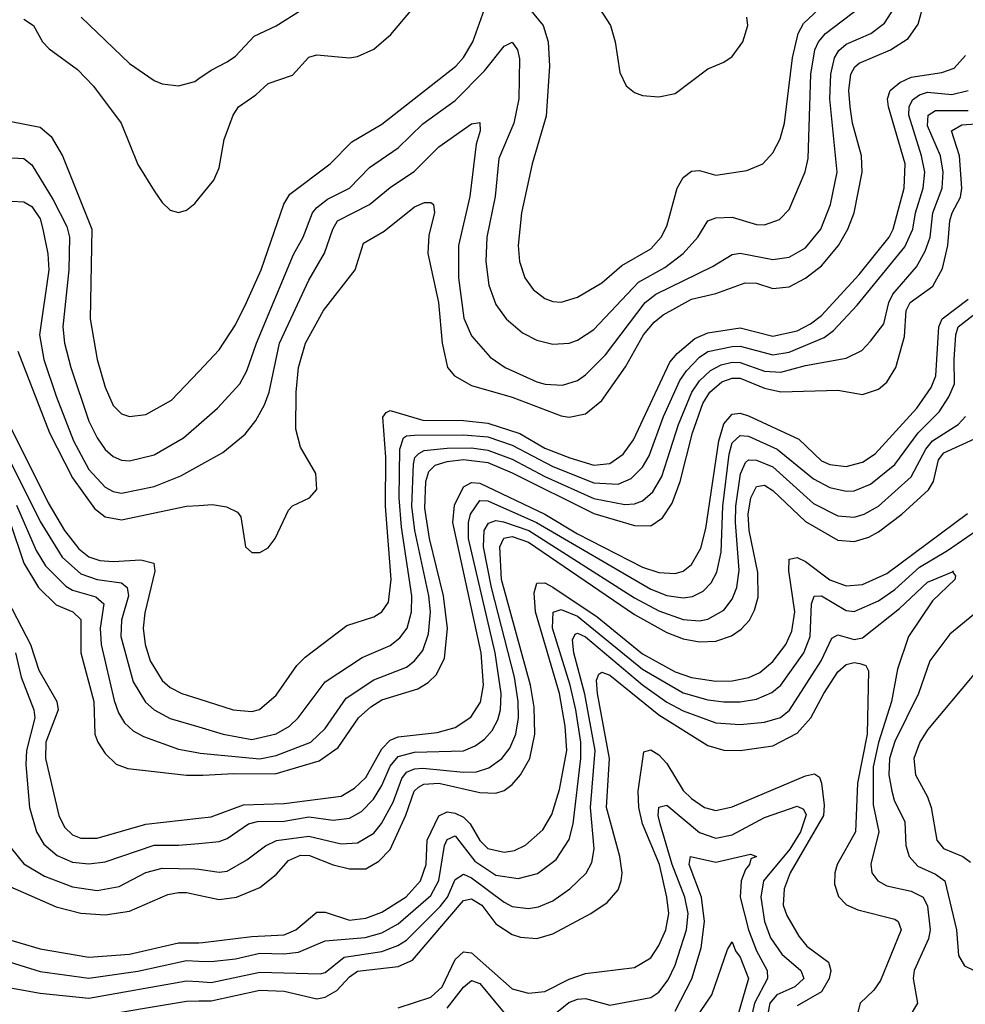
# Model space of a CAD drawing. Header units: inches. Extents: x 1649636 to 1815363, y 506543 to 641975.
# Tile 261 of 656: x 1679560 to 1681883, y 601047 to 603464. Entities that reach past the tile are written whole.
import ezdxf

# ---------------------------------------------------------------- set-up
doc = ezdxf.new("R2010")
doc.units = ezdxf.units.IN
doc.header["$MEASUREMENT"] = 0
doc.layers.add('B6670', color=7, linetype='Continuous')
doc.layers.add('B6680', color=7, linetype='Continuous')

msp = doc.modelspace()

# ---------------------------------------------------------------- linework, layer by layer
at = {"layer": 'B6670', "color": 5}
for points, elevation in [([(1679570, 603465.5), (1679593.7, 603450), (1679616.3, 603410), (1679632.1, 603392.1), (1679702.1, 603342.1), (1679741.2, 603301.2), (1679808.9, 603210), (1679850, 603108.9), (1679890, 603043.7), (1679910, 603015.3), (1679930, 602996.4), (1679950, 602990.4), (1679970, 602996.5), (1679990, 603012.8), (1680000, 603024.8)], 820), ([(1679710.9, 603470), (1679830, 603356.5), (1679890, 603314.7), (1679910, 603306.4), (1679950, 603301.6), (1679990, 603312.3), (1680000, 603319.3)], 840), ([(1679534.9, 603214.9), (1679610, 603200.1), (1679637.4, 603177.4), (1679664.9, 603130), (1679736.9, 602950), (1679733.3, 602730), (1679750.1, 602630), (1679770, 602561.5), (1679790, 602517.1), (1679810, 602496.8), (1679830, 602489.5), (1679870, 602494.4), (1679933.2, 602530), (1680000, 602600.5)], 780), ([(1679510, 603126.4), (1679570, 603123.1), (1679590, 603107.6), (1679642.1, 603022.1), (1679676, 602956), (1679682.6, 602930), (1679681, 602850), (1679665.9, 602710), (1679670.4, 602670), (1679685.3, 602610), (1679730, 602478.2), (1679750, 602437.2), (1679770, 602408.5), (1679790, 602391.6), (1679810, 602383), (1679830, 602380.7), (1679890, 602395.9), (1679962.4, 602437.6), (1680000, 602470.1)], 760), ([(1679541.9, 603018.1), (1679570, 603017.1), (1679590, 603005), (1679610, 602974.8), (1679617, 602950), (1679629.4, 602889.4), (1679631.6, 602850), (1679608.7, 602690), (1679619.6, 602630), (1679650, 602540.1), (1679692.2, 602430), (1679730, 602360.1), (1679770, 602316.2), (1679790, 602305.5), (1679810, 602301.9), (1679890, 602317.9), (1679955.8, 602344.2), (1680000, 602368.6)], 740), ([(1679555.8, 602650), (1679633, 602450), (1679690, 602339.7), (1679743.9, 602263.9), (1679770, 602243.6), (1679810, 602236.6), (1679969.6, 602269.6), (1680000, 602271.5)], 720), ([(1679519.7, 602499.7), (1679630, 602277.7), (1679670, 602209.7), (1679704.9, 602164.9), (1679730, 602145.5), (1679756.5, 602136.5), (1679790, 602133.5), (1679857.9, 602137.9), (1679889.6, 602129.6), (1679891.9, 602110), (1679867.7, 602007.7), (1679863, 601970), (1679868.6, 601930), (1679880.4, 601890), (1679910, 601841.9), (1679930, 601824.9), (1679958.2, 601810), (1680000, 601796.8)], 680), ([(1679510, 602432.9), (1679610, 602232.2), (1679664.2, 602144.2), (1679710, 602103.7), (1679750, 602090), (1679810, 602081.9), (1679824.1, 602070), (1679827.7, 602050), (1679809.8, 601990), (1679808.4, 601950), (1679838.8, 601838.8), (1679868.9, 601788.9), (1679890.1, 601770), (1679930, 601748.7), (1680000, 601727.8)], 660), ([(1679552.2, 602272.2), (1679600.8, 602160.8), (1679623.6, 602123.6), (1679673.6, 602073.6), (1679690, 602063.5), (1679746.8, 602046.8), (1679766.4, 602030), (1679758.1, 601970), (1679759.8, 601930), (1679792.5, 601792.5), (1679802.6, 601762.6), (1679817.5, 601737.5), (1679838.4, 601718.4), (1679863.9, 601703.9), (1679950, 601673), (1680000, 601664)], 640), ([(1679536.5, 602230), (1679570.5, 602130), (1679606.5, 602070), (1679650, 602027.8), (1679690.9, 602010), (1679710, 601991.6), (1679710.6, 601910), (1679741.9, 601790), (1679744.8, 601710), (1679751.6, 601690), (1679770, 601662.3), (1679796.7, 601636.7), (1679825.9, 601625.9), (1679969.6, 601609.6), (1680000, 601609.2)], 620), ([(1679519.6, 602059.6), (1679586.4, 601930), (1679607.1, 601867.1), (1679651, 601790), (1679654.6, 601770), (1679624.5, 601690), (1679623.1, 601650), (1679656.4, 601510), (1679670, 601481.6), (1679690, 601462.7), (1679710, 601454.5), (1679750, 601454.5), (1679870, 601489.2), (1680000, 601503.8)], 580), ([(1679550, 601910.1), (1679564, 601850), (1679594.7, 601770), (1679597.4, 601750), (1679576.5, 601670), (1679575.2, 601635.2), (1679583.9, 601530), (1679601.3, 601470), (1679619.6, 601439.6), (1679651.8, 601411.8), (1679690, 601396), (1679730, 601391.6), (1679770, 601396.3), (1679890, 601437.8), (1679950, 601437.4), (1680000, 601441.9)], 560), ([(1679538.8, 601430), (1679570, 601391.5), (1679621.2, 601361.2), (1679690, 601335), (1679750, 601326.5), (1679804.3, 601335.7), (1679870, 601370.7), (1679910, 601381.1), (1679990, 601379.8), (1680000, 601378.3)], 540), ([(1679535.9, 601335.9), (1679650, 601286.3), (1679710, 601270.9), (1679770, 601266.2), (1679830, 601275.4), (1679923.9, 601316.1), (1679950, 601321.2), (1679970, 601321.6), (1680000, 601315.2)], 520), ([(1679510, 601212.3), (1679610, 601182.7), (1679730, 601162.7), (1679830, 601170.3), (1679950, 601197.6), (1680000, 601198.1)], 480), ([(1679510, 601158.1), (1679610, 601127.6), (1679730, 601111.3), (1679850, 601128.2), (1679970, 601154.3), (1680000, 601153.1)], 460), ([(1679510, 601092.3), (1679610, 601074.4), (1679730, 601062), (1679970, 601104.3), (1680000, 601102.5)], 440), ([(1679730, 601014.1), (1679970, 601054.7), (1680000, 601055.1)], 420)]:
    msp.add_lwpolyline(points, dxfattribs=dict(at, elevation=elevation))
at = {"layer": 'B6680', "color": 5}
for points, elevation in [([(1680948.3, 603548.3), (1681011.2, 603450), (1681023.1, 603410), (1681034.4, 603334.4), (1681050, 603301.3), (1681070, 603284.9), (1681090, 603278), (1681130, 603274.7), (1681170, 603282.7), (1681250, 603343.2), (1681290, 603359.8), (1681310, 603373.7), (1681336.7, 603410), (1681348.5, 603450), (1681346.5, 603470)], 820), ([(1680000, 602271.5), (1680033.5, 602273.5), (1680067.7, 602267.7), (1680094.8, 602254.8), (1680103.4, 602243.4), (1680114.4, 602170), (1680130, 602155.8), (1680150, 602156), (1680170, 602167.6), (1680187.2, 602190), (1680220, 602260), (1680230, 602270.4), (1680272.3, 602290), (1680289.6, 602310.4), (1680287.6, 602350), (1680250, 602414.5), (1680238.5, 602458.5), (1680239, 602550), (1680244.8, 602610), (1680261.9, 602670), (1680306.4, 602750), (1680383.8, 602850), (1680404.4, 602915.6), (1680455, 602945), (1680530, 603004.8), (1680554.8, 603014.8), (1680570, 603015.4), (1680576.9, 603010), (1680578.7, 602990), (1680564.7, 602935.3), (1680562.3, 602890), (1680588.8, 602770), (1680597.8, 602670), (1680611.2, 602610), (1680628.1, 602590), (1680670, 602566.3), (1680770, 602537.1), (1680890, 602491.5), (1680910, 602488.3), (1680950, 602496.8), (1680990, 602529), (1681047.9, 602612.1), (1681092.4, 602690), (1681118.4, 602721.6), (1681140.3, 602739.7), (1681210, 602778.2), (1681270, 602792.1), (1681341.7, 602818.3), (1681370, 602817), (1681410, 602803.9), (1681450, 602808.3), (1681490, 602829.7), (1681530, 602859.4), (1681571.1, 602910), (1681594.4, 602950), (1681609.6, 602990), (1681629.4, 603090), (1681627.7, 603130), (1681605.5, 603210), (1681599.8, 603250), (1681597, 603290), (1681601.9, 603330), (1681611.4, 603348.6), (1681622.5, 603357.5), (1681699.3, 603390), (1681742.1, 603417.9), (1681767.2, 603452.8), (1681782.6, 603510)], 720), ([(1680000, 603024.8), (1680037.3, 603070), (1680050, 603100.7), (1680062, 603170), (1680084.3, 603230), (1680097.3, 603250), (1680140.3, 603279.7), (1680170, 603307.3), (1680230, 603328.2), (1680270, 603372.2), (1680290, 603377.7), (1680370, 603370.1), (1680390, 603373.8), (1680430, 603391.8), (1680472, 603428), (1680530, 603496.3)], 820), ([(1680000, 602470.1), (1680046, 602510), (1680100.7, 602570), (1680118.3, 602601.7), (1680142.1, 602670), (1680232.8, 602887.2), (1680256.3, 602930), (1680279.4, 602990), (1680290, 603003), (1680316.4, 603023.6), (1680370, 603050.5), (1680419.1, 603100.9), (1680490, 603149.7), (1680550, 603208), (1680630, 603265.6), (1680701.4, 603338.6), (1680750, 603399), (1680770, 603409.2), (1680782.8, 603390), (1680787.7, 603367.7), (1680785.8, 603270), (1680773.6, 603210), (1680737.1, 603122.9), (1680728.4, 603030), (1680707.6, 602930), (1680705.2, 602870), (1680712.1, 602812.1), (1680730, 602765.2), (1680755, 602730), (1680795.3, 602695.3), (1680830, 602677.3), (1680870, 602667.5), (1680910, 602670.1), (1680930, 602676.9), (1680970, 602703.4), (1681080.3, 602819.7), (1681144.4, 602855.6), (1681189.4, 602890), (1681226, 602930), (1681250, 602970.1), (1681270, 602977.6), (1681310, 602978.9), (1681370, 602961.4), (1681390, 602960.1), (1681426.6, 602973.4), (1681450, 602998), (1681489.2, 603090.8), (1681496.8, 603123.2), (1681503.1, 603330), (1681513.2, 603390), (1681522, 603410), (1681539.1, 603430), (1681624.9, 603495.1)], 760), ([(1680000, 602368.6), (1680058.9, 602401.1), (1680113.8, 602446.2), (1680140.3, 602479.7), (1680161.5, 602518.5), (1680173.2, 602550), (1680198.3, 602670), (1680270, 602824.4), (1680309, 602891), (1680329, 602950), (1680340.6, 602970), (1680419.3, 603010), (1680470, 603051.8), (1680530, 603092), (1680590, 603152), (1680670, 603208.3), (1680690, 603211.5), (1680691.3, 603191.3), (1680681.2, 603158.8), (1680666.1, 603030), (1680637.6, 602910), (1680637.9, 602830), (1680651.4, 602731.4), (1680670, 602687.8), (1680715.8, 602635.8), (1680752.7, 602610), (1680830, 602575.1), (1680850.8, 602569.2), (1680893.1, 602566.9), (1680930, 602578.2), (1680950, 602592.5), (1680998.7, 602641.3), (1681096.2, 602770), (1681122.3, 602790), (1681261.7, 602858.3), (1681310, 602887.7), (1681330, 602890.5), (1681410, 602875.4), (1681450, 602880.7), (1681490, 602903.6), (1681527.9, 602950), (1681552, 603010), (1681568.2, 603090), (1681550.2, 603270), (1681552.6, 603330), (1681561.5, 603370), (1681571.8, 603388.2), (1681590, 603403.8), (1681651.1, 603430), (1681684.5, 603455.5), (1681707.7, 603492.3)], 740), ([(1680000, 602600.5), (1680050, 602653.2), (1680090, 602715), (1680117.5, 602770), (1680153.3, 602850), (1680209.1, 603010.9), (1680224, 603036), (1680322.8, 603110), (1680375.6, 603164.4), (1680450, 603207.4), (1680631.3, 603350), (1680650, 603371.3), (1680673.5, 603410), (1680702, 603490)], 780), ([(1680000, 603319.3), (1680030, 603340.2), (1680070, 603360.6), (1680090, 603374.4), (1680136.4, 603423.6), (1680190, 603448.5), (1680250, 603486.6)], 840), ([(1680811.7, 603491.7), (1680846.1, 603450), (1680858, 603410), (1680861.4, 603350), (1680853.2, 603226.8), (1680818.5, 603110), (1680792.9, 602990), (1680784.2, 602910), (1680787.7, 602870), (1680801, 602830), (1680821.5, 602801.5), (1680850, 602779.5), (1680870, 602771.9), (1680890, 602770.7), (1680930, 602783.1), (1680990, 602817.9), (1681039.2, 602860.8), (1681110, 602901.2), (1681135.4, 602930), (1681150, 602956.9), (1681174.8, 603050), (1681190, 603076.6), (1681210, 603092), (1681230, 603093.4), (1681270, 603082), (1681346.6, 603093.4), (1681385.6, 603110), (1681410, 603136.9), (1681428.2, 603171.8), (1681439.1, 603210), (1681458.6, 603370), (1681471.9, 603430), (1681485.3, 603454.7), (1681523.4, 603490)], 780), ([(1680000, 601796.8), (1680084.6, 601770), (1680130, 601765.5), (1680149.1, 601770.9), (1680190, 601805.5), (1680241.2, 601878.8), (1680261.1, 601898.9), (1680363.5, 601976.5), (1680430, 601998), (1680449.8, 602010), (1680465.8, 602034.2), (1680472.5, 602090), (1680458.3, 602270), (1680459.7, 602390), (1680451.7, 602488.3), (1680460, 602500), (1680470, 602504.6), (1680550, 602481), (1680650, 602480.4), (1680710, 602473.1), (1680788.2, 602448.2), (1680850, 602412.4), (1680911.7, 602388.3), (1680970, 602370.8), (1681010, 602374.4), (1681042.4, 602397.6), (1681067.7, 602432.3), (1681157, 602623), (1681175.3, 602644.7), (1681218.7, 602681.3), (1681250, 602695.1), (1681330, 602707.3), (1681410, 602686.7), (1681470, 602700.5), (1681502.8, 602717.2), (1681530, 602737.7), (1681621.8, 602838.2), (1681695.5, 602930), (1681705.3, 602950), (1681732.4, 603050), (1681735.5, 603110), (1681694, 603250), (1681691.8, 603270), (1681697.9, 603290), (1681721.8, 603310), (1681750, 603322.5), (1681825.3, 603334.7), (1681855.1, 603344.9), (1681883.7, 603376.3)], 680), ([(1680000, 601727.8), (1680059.6, 601710), (1680130, 601696.7), (1680190, 601710.8), (1680222.9, 601730), (1680244, 601750), (1680310, 601838.9), (1680401.4, 601898.6), (1680470, 601927.6), (1680493.7, 601946.3), (1680511.8, 601970), (1680522.7, 602010), (1680523.4, 602050), (1680497.9, 602217.9), (1680491.8, 602290), (1680494, 602410), (1680502.7, 602437.3), (1680510, 602442.4), (1680530, 602443.8), (1680650, 602444.8), (1680710, 602439.9), (1680770, 602419.7), (1680870, 602367.1), (1680970, 602327.4), (1681030, 602324.1), (1681062.1, 602337.9), (1681090, 602365.4), (1681106.4, 602393.6), (1681141.3, 602490), (1681182, 602578), (1681198, 602602), (1681230, 602635.4), (1681250.8, 602649.2), (1681310, 602661.4), (1681330, 602662.3), (1681410, 602641), (1681450, 602648.1), (1681536.5, 602683.5), (1681559.3, 602700.7), (1681617, 602763), (1681733.9, 602906.1), (1681753.7, 602950), (1681760.6, 602990), (1681779.5, 603050), (1681783.1, 603090), (1681775.3, 603130), (1681744.2, 603230), (1681744.8, 603250), (1681752.9, 603267.1), (1681770, 603279.8), (1681790, 603285.8), (1681850, 603280.7), (1681889.7, 603290.3)], 660), ([(1680000, 601664), (1680003.4, 601663.4), (1680150, 601649.2), (1680190, 601657.7), (1680274.9, 601690), (1680310, 601723.9), (1680361.9, 601798.1), (1680430, 601843.6), (1680510, 601874.6), (1680530.2, 601889.8), (1680550, 601915.7), (1680563.9, 601956.1), (1680568.9, 602010), (1680565.1, 602050), (1680530.9, 602210), (1680523.4, 602270), (1680527.5, 602372.5), (1680530.9, 602389.1), (1680540.6, 602399.4), (1680553.7, 602406.3), (1680610, 602412.2), (1680670, 602412.8), (1680710, 602407.4), (1680770, 602385.1), (1680850, 602342.4), (1680970, 602288.2), (1681046.5, 602273.5), (1681070, 602275.1), (1681090, 602282.6), (1681115.1, 602304.9), (1681137.5, 602342.5), (1681178, 602470), (1681211.4, 602550), (1681230, 602577.1), (1681256.9, 602603.1), (1681283, 602617), (1681310, 602623.1), (1681330, 602622.3), (1681390, 602601.4), (1681430, 602598.8), (1681490, 602614.9), (1681590, 602633.2), (1681628.4, 602651.6), (1681650, 602674.4), (1681682.9, 602717.1), (1681695.4, 602770), (1681704.8, 602790), (1681763, 602857), (1681784.5, 602895.5), (1681796.4, 602930), (1681803.3, 602990), (1681826.4, 603050), (1681828.6, 603090), (1681821.7, 603130), (1681790, 603203.2), (1681791.9, 603230), (1681810, 603240.9), (1681890, 603241.3)], 640), ([(1680000, 601609.2), (1680010, 601609), (1680086.4, 601613.6), (1680187.5, 601612.5), (1680295.7, 601644.3), (1680342.7, 601677.3), (1680392.4, 601750), (1680422.8, 601777.2), (1680450, 601794.4), (1680538.4, 601821.6), (1680563.4, 601836.6), (1680583.5, 601856.5), (1680603.6, 601896.4), (1680610.6, 601969.4), (1680601.3, 602050), (1680566.3, 602190), (1680555.1, 602264.9), (1680557.7, 602330), (1680565.3, 602354.7), (1680580.6, 602370), (1680610, 602379.8), (1680650, 602384.3), (1680710, 602376.8), (1680770, 602351.5), (1680970, 602251.6), (1681070, 602222.6), (1681110, 602221.1), (1681139.2, 602240.8), (1681163.1, 602276.9), (1681182.7, 602330), (1681212.5, 602450), (1681238.4, 602521.6), (1681255.5, 602550), (1681285, 602575), (1681310, 602584.3), (1681330, 602583.6), (1681390, 602559.6), (1681430, 602550.8), (1681570, 602554.2), (1681630, 602543.8), (1681670, 602557.3), (1681690, 602574.1), (1681712.6, 602610), (1681733.5, 602686.5), (1681737.8, 602750), (1681747.4, 602770), (1681802.8, 602810), (1681827.2, 602852.8), (1681840.3, 602910), (1681844.9, 602970), (1681850.5, 602990), (1681871.3, 603028.7), (1681874.3, 603050), (1681868.6, 603130), (1681848.9, 603191.1), (1681874.5, 603205.5), (1681967.7, 603212.3)], 620), ([(1680000, 601503.8), (1680030, 601507.2), (1680110, 601536.2), (1680210, 601540.1), (1680350, 601557.7), (1680382.7, 601577.3), (1680410, 601603.8), (1680450, 601673.7), (1680470, 601695.4), (1680490, 601703.2), (1680585.5, 601714.5), (1680630, 601726.7), (1680668.1, 601751.9), (1680691.8, 601788.2), (1680699, 601830), (1680693.5, 601910), (1680624.3, 602230), (1680628.1, 602271.9), (1680650, 602317.2), (1680670, 602327.7), (1680690, 602326), (1680850, 602250.2), (1680930, 602201.6), (1681090, 602119.9), (1681130, 602106.5), (1681170, 602104.3), (1681190, 602110.5), (1681210, 602126.2), (1681233.2, 602166.8), (1681245.2, 602214.8), (1681277.5, 602430), (1681290, 602471.5), (1681310, 602495.2), (1681330, 602497.9), (1681350, 602491.7), (1681473.9, 602433.9), (1681530, 602380.8), (1681550, 602372), (1681590, 602367.4), (1681630, 602377.8), (1681661.5, 602398.5), (1681764, 602510), (1681799.1, 602560.9), (1681810.7, 602589.3), (1681817.8, 602710), (1681826.3, 602730), (1681890, 602778.3)], 580), ([(1680000, 601441.9), (1680050, 601446.3), (1680070, 601453.6), (1680122.4, 601490), (1680144.1, 601495.9), (1680210, 601496.2), (1680270, 601507.3), (1680330, 601499), (1680370, 601503.8), (1680399.6, 601520.4), (1680429.4, 601550.6), (1680450, 601584.4), (1680470, 601631.6), (1680490, 601655.5), (1680530, 601665.9), (1680650, 601669.2), (1680679, 601681), (1680702.2, 601697.8), (1680721, 601719), (1680734.8, 601745.2), (1680741.2, 601770), (1680743.1, 601810), (1680727.9, 601910), (1680662.7, 602190), (1680662.3, 602230), (1680667.6, 602250), (1680690, 602283.4), (1680710, 602282.9), (1680829.5, 602229.5), (1681110, 602065.6), (1681150, 602050.8), (1681190, 602044.9), (1681212.4, 602047.6), (1681239.1, 602060.9), (1681258.4, 602081.6), (1681272.1, 602107.9), (1681283.2, 602156.8), (1681286.9, 602270), (1681303, 602397), (1681310, 602425.2), (1681330, 602443.4), (1681350, 602441.6), (1681421.1, 602410), (1681510, 602337), (1681550, 602315.7), (1681590, 602306.6), (1681610, 602307.4), (1681650, 602323.4), (1681710, 602372.4), (1681767, 602450), (1681818.9, 602501.1), (1681842.1, 602537.9), (1681856.1, 602570), (1681855.4, 602630), (1681859.7, 602690), (1681865.4, 602710), (1681917.2, 602750)], 560), ([(1680000, 601378.3), (1680050, 601371.1), (1680070, 601374.1), (1680118.1, 601401.9), (1680163.8, 601436.2), (1680191, 601449), (1680270, 601459.4), (1680350, 601440.5), (1680390, 601443.4), (1680430, 601467.3), (1680449, 601491), (1680477.1, 601542.9), (1680498.8, 601601.2), (1680510, 601616.5), (1680530, 601625.3), (1680550, 601626.6), (1680650, 601616.6), (1680682.2, 601617.8), (1680712.7, 601627.3), (1680744.3, 601650), (1680764.2, 601675.8), (1680778.4, 601710), (1680785.1, 601750), (1680784.7, 601790), (1680775.1, 601850), (1680718.6, 602070), (1680699.7, 602170), (1680701.1, 602210), (1680711.9, 602228.1), (1680730, 602234.2), (1680748.7, 602231.3), (1680810.4, 602210.4), (1681070, 602044.4), (1681130, 602012.4), (1681190, 601991.6), (1681230, 601988.4), (1681250, 601992), (1681290, 602014.7), (1681310, 602041.5), (1681321.5, 602070), (1681327.5, 602112.5), (1681318.2, 602230), (1681319.4, 602270), (1681330.5, 602349.5), (1681342.7, 602377.3), (1681350, 602383.8), (1681370, 602382.4), (1681410, 602366.4), (1681510, 602276.7), (1681570, 602246.3), (1681610, 602243), (1681634.7, 602250), (1681670, 602270.1), (1681750, 602341.8), (1681786, 602410), (1681802.5, 602430), (1681865.5, 602470), (1681883.5, 602490)], 540), ([(1680000, 601315.2), (1680050, 601304.5), (1680092.4, 601310), (1680150, 601333.9), (1680190, 601365.8), (1680220.4, 601399.6), (1680250, 601412.9), (1680271.8, 601411.8), (1680330, 601389.2), (1680370, 601379.1), (1680410, 601379.5), (1680442.1, 601397.9), (1680470, 601427.2), (1680508.5, 601511.5), (1680529.1, 601570), (1680539.8, 601580.2), (1680552.9, 601587.1), (1680590, 601589.6), (1680690, 601566.7), (1680730, 601565.1), (1680750, 601571.6), (1680770, 601586.5), (1680790, 601610.1), (1680812.8, 601650), (1680825.8, 601710), (1680823.8, 601776.2), (1680814.8, 601830), (1680743.7, 602090), (1680739.5, 602170), (1680749, 602191), (1680770, 602195.4), (1680810, 602181.2), (1681070, 602003.6), (1681150, 601959.4), (1681190, 601944), (1681230, 601936.5), (1681270, 601938.7), (1681308.6, 601951.4), (1681332.5, 601967.5), (1681352.5, 601990), (1681365.4, 602014.6), (1681374, 602046), (1681373.2, 602106.8), (1681352.2, 602210), (1681349.8, 602249.8), (1681356.3, 602290), (1681370, 602318.2), (1681390, 602320.9), (1681410, 602308.4), (1681490, 602231.8), (1681570, 602186.4), (1681610, 602183.3), (1681646.1, 602193.9), (1681670, 602206.5), (1681727.2, 602250), (1681792.5, 602310), (1681804.9, 602330), (1681816.7, 602383.3), (1681830, 602400.9), (1681905.3, 602434.7)], 520), ([(1680000, 601198.1), (1680010, 601198.2), (1680130, 601213.7), (1680210, 601217.6), (1680238.5, 601230), (1680290, 601273.2), (1680310, 601272.9), (1680370, 601253.2), (1680410, 601258.6), (1680450, 601273.2), (1680509, 601311), (1680544.7, 601350), (1680558.4, 601390), (1680561.1, 601450), (1680590, 601509.7), (1680610, 601519.5), (1680630, 601516.5), (1680650, 601506.6), (1680666.6, 601490), (1680690, 601448.9), (1680710, 601429.4), (1680750, 601420.1), (1680775.4, 601424.6), (1680802.6, 601437.4), (1680844.7, 601475.3), (1680867.5, 601512.5), (1680885.8, 601574.2), (1680904.1, 601670), (1680900.2, 601730), (1680886.4, 601810), (1680827.4, 602010), (1680823.4, 602056.6), (1680830, 602080.4), (1680850, 602081.7), (1680870, 602071), (1680978.2, 601998.2), (1681090, 601907.5), (1681170, 601863.4), (1681210, 601849.4), (1681270, 601839.8), (1681310, 601840.7), (1681351.2, 601848.8), (1681378.4, 601861.6), (1681410, 601888.2), (1681442.1, 601930), (1681457.1, 601962.9), (1681464.1, 602010), (1681449, 602111), (1681450, 602139.7), (1681470, 602143.6), (1681490, 602133.8), (1681550, 602088.6), (1681590, 602074.3), (1681630, 602077.8), (1681690, 602104.6), (1681888.6, 602251.4)], 480), ([(1680000, 601153.1), (1680030, 601151.8), (1680090, 601158.9), (1680150, 601172.5), (1680209.1, 601170.9), (1680245, 601175), (1680310, 601202.5), (1680408.8, 601211.2), (1680450, 601222.6), (1680490, 601244.7), (1680570, 601314.3), (1680589.3, 601350.7), (1680603.2, 601436.8), (1680610, 601451.5), (1680630, 601460.1), (1680678.2, 601398.2), (1680730, 601364), (1680784.4, 601355.6), (1680832.2, 601367.8), (1680877.6, 601402.4), (1680910, 601451.1), (1680919.7, 601490), (1680938.5, 601650), (1680938.5, 601690), (1680925.9, 601770), (1680912.1, 601830), (1680868.8, 601970), (1680870.8, 602009.2), (1680890, 602015.7), (1680930, 602000.1), (1681090, 601869.5), (1681190, 601811.8), (1681250, 601794.6), (1681290, 601789.5), (1681330, 601789.8), (1681370, 601796.3), (1681407.7, 601812.3), (1681429.4, 601830.6), (1681486.1, 601910), (1681502, 601950), (1681505.1, 602030), (1681511.3, 602048.6), (1681530, 602049.7), (1681590, 602013.5), (1681610, 602010.8), (1681670, 602037.7), (1681710, 602065.3), (1681770, 602119.9), (1681839.2, 602160.8), (1681933.7, 602226.3)], 460), ([(1680000, 601102.5), (1680030, 601100.6), (1680150, 601125.4), (1680298.4, 601121.6), (1680310, 601125.3), (1680357.2, 601162.8), (1680450, 601176.6), (1680488.9, 601191.1), (1680510, 601204.5), (1680593.1, 601286.9), (1680610.8, 601310), (1680630, 601353.3), (1680650, 601366.4), (1680670, 601357.6), (1680750, 601297.7), (1680770, 601287.2), (1680810, 601281.8), (1680834.2, 601285.8), (1680870, 601300.5), (1680911.8, 601330), (1680951.2, 601368.8), (1680965.2, 601394.8), (1680971.4, 601428.6), (1680962.5, 601530), (1680973.3, 601670), (1680948.1, 601808.1), (1680921, 601910), (1680918.1, 601941.9), (1680924.2, 601955.8), (1680930, 601958), (1680950, 601948.8), (1681090, 601830.8), (1681150, 601788.9), (1681190, 601767.3), (1681270, 601737.5), (1681330, 601733.8), (1681390, 601739.4), (1681429.2, 601750.8), (1681451.4, 601768.6), (1681529.1, 601890), (1681554.7, 601945.3), (1681570, 601954.1), (1681610, 601942.2), (1681630, 601946.3), (1681721.6, 602018.4), (1681790, 602083.4), (1681851.2, 602108.8)], 440), ([(1681851.2, 602108.8), (1681858.4, 602098.4), (1681857.5, 602090), (1681802.5, 602037.5), (1681743.1, 601950), (1681716.1, 601870), (1681701.2, 601790), (1681670, 601689.9), (1681656.5, 601630), (1681656.2, 601536.2), (1681670.4, 601470), (1681650.8, 601390.8), (1681653.4, 601370), (1681667.8, 601350), (1681690, 601337.9), (1681750, 601324.7), (1681779.6, 601310), (1681790, 601287.4), (1681796.7, 601230), (1681792.2, 601207.8), (1681757.1, 601130), (1681754.7, 601110), (1681765.2, 601050), (1681745, 601015)], 440), ([(1681854, 602110), (1681851.2, 602108.8)], 440), ([(1681921.8, 602018.2), (1681844.6, 601955.4), (1681795.8, 601890), (1681767.6, 601810), (1681710, 601692.1), (1681696.9, 601650), (1681695.4, 601610), (1681702, 601570), (1681707.9, 601547.9), (1681734.5, 601494.5), (1681737, 601437), (1681744.9, 601410), (1681766.1, 601386.1), (1681810, 601366.7), (1681832.8, 601350), (1681861.1, 601230), (1681866.3, 601166.3), (1681881.1, 601141.1), (1681904.4, 601130)], 460), ([(1680000, 601055.1), (1680030, 601055.4), (1680150, 601081.8), (1680210, 601079.2), (1680290, 601060.2), (1680310, 601064.3), (1680339.2, 601080.8), (1680370, 601114.1), (1680390, 601128.3), (1680490, 601139.8), (1680524.6, 601155.4), (1680650, 601301.5), (1680670, 601306.1), (1680695.1, 601290), (1680730, 601244.2), (1680770, 601218.1), (1680790, 601211.4), (1680830, 601208.8), (1680870, 601220.1), (1680962.9, 601270), (1681003, 601297), (1681030, 601327.8), (1681037.5, 601350), (1681039.6, 601370), (1681034.6, 601410), (1681001.4, 601530), (1681008.6, 601650), (1680979.2, 601810), (1680977.2, 601842.8), (1680982.4, 601857.6), (1680990, 601862.2), (1681010, 601855.2), (1681130, 601757.5), (1681250, 601682), (1681290, 601671.1), (1681330.1, 601670.1), (1681410, 601681), (1681470, 601712.2), (1681503.7, 601750), (1681535.4, 601810), (1681570, 601862.9), (1681590, 601881.1), (1681610, 601885.8), (1681623.7, 601883.7), (1681638.3, 601878.3), (1681645.4, 601865.4), (1681641.7, 601710), (1681617.7, 601590), (1681613.3, 601470), (1681568.3, 601390), (1681562.2, 601370), (1681561.7, 601341.7), (1681571.6, 601311.6), (1681591.1, 601291.1), (1681618.6, 601278.6), (1681710, 601255.5), (1681718.1, 601250), (1681725.1, 601230), (1681674.7, 601105.3), (1681658.3, 601081.7), (1681624.8, 601050), (1681599.3, 600950)], 420), ([(1681903.7, 601856.3), (1681790, 601720.4), (1681770.9, 601690), (1681756.6, 601650), (1681760.5, 601610), (1681790, 601556.3), (1681798.8, 601530), (1681813.3, 601450), (1681829.3, 601429.3), (1681876.5, 601410), (1681895.7, 601395.7)], 480), ([(1680490, 601038.3), (1680570, 601064.8), (1680598.2, 601090), (1680630, 601156.5), (1680650, 601175.5), (1680670, 601173.2), (1680770, 601084.8), (1680810, 601074), (1680850, 601078.3), (1680910, 601108.6), (1680950, 601122.7), (1681070, 601137.3), (1681110, 601160.7), (1681130, 601191.5), (1681147.1, 601230), (1681154.5, 601270), (1681149.9, 601310.1), (1681131.4, 601390), (1681089.9, 601490.1), (1681080.6, 601530), (1681079.3, 601570), (1681093.4, 601666.6), (1681110, 601671.9), (1681130, 601659.5), (1681150, 601638.3), (1681190, 601571.8), (1681210, 601552), (1681242.3, 601530), (1681270, 601522.3), (1681310, 601531.4), (1681490, 601607.4), (1681512.6, 601612.6), (1681524.8, 601604.8), (1681529.7, 601589.7), (1681535.9, 601535.9), (1681534.3, 601510), (1681452.4, 601370), (1681438.3, 601330), (1681435.8, 601290), (1681444.6, 601264.6), (1681474.3, 601214.3), (1681493.6, 601190), (1681547.1, 601150), (1681552.4, 601130), (1681548.5, 601110), (1681530, 601077.8), (1681470, 601043.4)], 380), ([(1680870, 601019.3), (1680909.1, 601050.9), (1680930, 601059.5), (1680950, 601061), (1681010, 601044.8), (1681110, 601063.9), (1681130, 601076.6), (1681153.2, 601106.8), (1681170, 601142.7), (1681197.7, 601230), (1681202.4, 601270), (1681193.7, 601310), (1681162.8, 601390), (1681133, 601490), (1681128.3, 601510), (1681130, 601531), (1681150, 601535.9), (1681230, 601468.5), (1681270, 601454.6), (1681310, 601462.6), (1681390, 601505.4), (1681470, 601533.4), (1681485.8, 601525.8), (1681491.6, 601511.6), (1681478.2, 601470), (1681452.1, 601427.9), (1681387, 601350), (1681380.9, 601310), (1681389.3, 601250), (1681404.3, 601210), (1681432.4, 601170), (1681478.6, 601130), (1681486.2, 601110), (1681464, 601090), (1681419.7, 601070), (1681402.6, 601050), (1681364.6, 600850)], 360), ([(1681170.2, 601030), (1681211, 601109), (1681234.2, 601185.8), (1681242.6, 601250), (1681235.2, 601310), (1681204.3, 601390), (1681207.9, 601410), (1681270, 601395.5), (1681355.6, 601415.6), (1681370.1, 601410), (1681356.1, 601403.9), (1681352.4, 601390), (1681342.6, 601377.4), (1681331.9, 601350), (1681330.1, 601310), (1681350.4, 601230), (1681370, 601177.9), (1681396.1, 601130), (1681396.9, 601110), (1681364.8, 601050), (1681319.8, 600850)], 340), ([(1681192.4, 600970), (1681260.3, 601070), (1681298.5, 601181.5), (1681310, 601200.3), (1681318, 601178), (1681330, 601163), (1681350.3, 601110), (1681287, 600893)], 320), ([(1680610, 601037.3), (1680650, 601089.2), (1680670, 601105.7), (1680690, 601097.8), (1680750, 601025.7)], 360)]:
    msp.add_lwpolyline(points, dxfattribs=dict(at, elevation=elevation))

doc.saveas('drawing.dxf')
